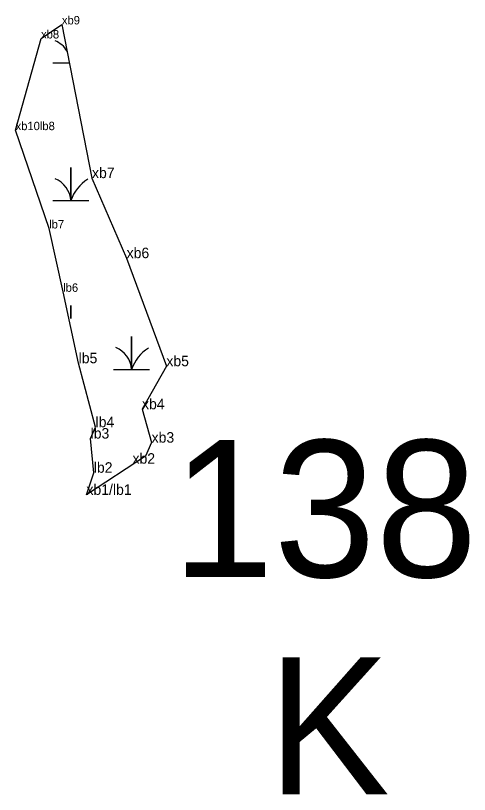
# Model space of a CAD drawing. Extents: x 2072529 to 2268796, y 436423 to 470397.
# Drawn here: x 2163568.5 to 2163785.1, y 440216.7 to 440588.3 of the extents above; entities that cross this region are included whole.
import ezdxf

# ---------------------------------------------------------------- set-up
doc = ezdxf.new("R2010")
doc.units = 0
for name, color, linetype in [('Default', 7, 'Continuous'), ('Exist Environmental Wetland Boundary', 7, 'Continuous'), ('Exist Environmental Wetland Boundary Cogo Comment', 7, 'Continuous'), ('Exist Environmental Wetland Boundary Cogo Point CELL', 7, 'Continuous'), ('Exist Hydro Swamp or Marsh', 7, 'Continuous')]:
    doc.layers.add(name, color=color, linetype=linetype)

msp = doc.modelspace()

# ---------------------------------------------------------------- linework, layer by layer
at = {"layer": 'Exist Environmental Wetland Boundary'}
msp.add_lwpolyline([(2163602.29, 440359.62), (2163605.81, 440370.17), (2163604.27, 440386.48), (2163606.64, 440391.89), (2163598.57, 440422.41), (2163591.19, 440456.5), (2163584.5, 440486.71), (2163568.46, 440533.63), (2163580.62, 440577.38), (2163590.57, 440584.09), (2163604.94, 440510.75), (2163621.48, 440472.55), (2163640.44, 440420.97), (2163628.82, 440400.46), (2163633.4, 440384.53), (2163630.49, 440378.09)], close=True, dxfattribs=at)
at = {"layer": 'Exist Environmental Wetland Boundary Cogo Comment'}
for p, q in [((2163590.57, 440584.09), (2163590.57, 440584.09)), ((2163580.62, 440577.38), (2163580.62, 440577.38)), ((2163568.46, 440533.63), (2163568.46, 440533.63)), ((2163604.94, 440510.75), (2163604.94, 440510.75)), ((2163584.5, 440486.71), (2163584.5, 440486.71)), ((2163591.19, 440456.5), (2163591.19, 440456.5))]:
    msp.add_line(p, q, dxfattribs=at)
at = {"layer": 'Exist Environmental Wetland Boundary Cogo Point CELL'}
for p, q in [((2163604.94, 440510.75), (2163604.94, 440510.75)), ((2163604.94, 440510.75), (2163604.94, 440510.75)), ((2163604.94, 440510.75), (2163604.94, 440510.75)), ((2163621.48, 440472.55), (2163621.48, 440472.55)), ((2163598.57, 440422.41), (2163598.57, 440422.41)), ((2163640.44, 440420.97), (2163640.44, 440420.97)), ((2163628.82, 440400.46), (2163628.82, 440400.46)), ((2163606.64, 440391.89), (2163606.64, 440391.89)), ((2163604.27, 440386.48), (2163604.27, 440386.48)), ((2163633.4, 440384.53), (2163633.4, 440384.53)), ((2163624.27, 440374.48), (2163624.27, 440374.48)), ((2163605.81, 440370.17), (2163605.81, 440370.17)), ((2163602.29, 440359.62), (2163602.29, 440359.62))]:
    msp.add_line(p, q, dxfattribs=at)
at = {"layer": 'Exist Hydro Swamp or Marsh'}
for points in [[(2163586.27, 440565.8), (2163594.15, 440565.8)], [(2163586.27, 440500), (2163594.87, 440500), (2163594.87, 440515.78), (2163594.87, 440500), (2163603.47, 440500)], [(2163594.87, 440443.7), (2163594.87, 440449.98), (2163594.87, 440443.7)], [(2163615.26, 440419.45), (2163623.87, 440419.45), (2163623.87, 440435.23), (2163623.87, 440419.45), (2163632.47, 440419.45)]]:
    msp.add_lwpolyline(points, dxfattribs=at)
for centre, radius, start, end in [((2163582.6, 440564.91), 12.3, 31.7302, 67.535), ((2163582.6, 440499.11), 12.3, 4.1403, 67.535), ((2163613.11, 440493.94), 19.22, 122.1274, 161.6222), ((2163611.6, 440418.57), 12.3, 4.1403, 67.535), ((2163642.11, 440413.39), 19.22, 122.1274, 161.6222)]:
    msp.add_arc(centre, radius, start, end, dxfattribs=at)

# ---------------------------------------------------------------- texts
at = {"layer": 'Default'}
for s, p in [('138', (2163643.14, 440320.37)), ('K', (2163688.81, 440216.67))]:
    msp.add_text(s, height=65.34, dxfattribs=at).set_placement(p)
at = {"layer": 'Exist Environmental Wetland Boundary Cogo Comment'}
for s, height, p in [('xb9', 4, (2163590.57, 440584.09)), ('xb8', 4, (2163580.62, 440577.38)), ('xb10lb8', 4, (2163568.46, 440533.63)), ('xb7', 5, (2163604.94, 440510.75)), ('lb7', 4, (2163584.5, 440486.71)), ('xb6', 5, (2163621.48, 440472.55)), ('lb6', 4, (2163591.19, 440456.5)), ('lb5', 5, (2163598.57, 440422.41)), ('xb5', 5, (2163640.44, 440420.97)), ('xb4', 5, (2163628.82, 440400.46)), ('lb4', 5, (2163606.64, 440391.89)), ('lb3', 5, (2163604.27, 440386.48)), ('xb3', 5, (2163633.4, 440384.53)), ('xb2', 5, (2163624.27, 440374.48)), ('lb2', 5, (2163605.81, 440370.17)), ('xb1/lb1', 5, (2163602.29, 440359.62))]:
    msp.add_text(s, height=height, dxfattribs=at).set_placement(p)

doc.saveas('drawing.dxf')
